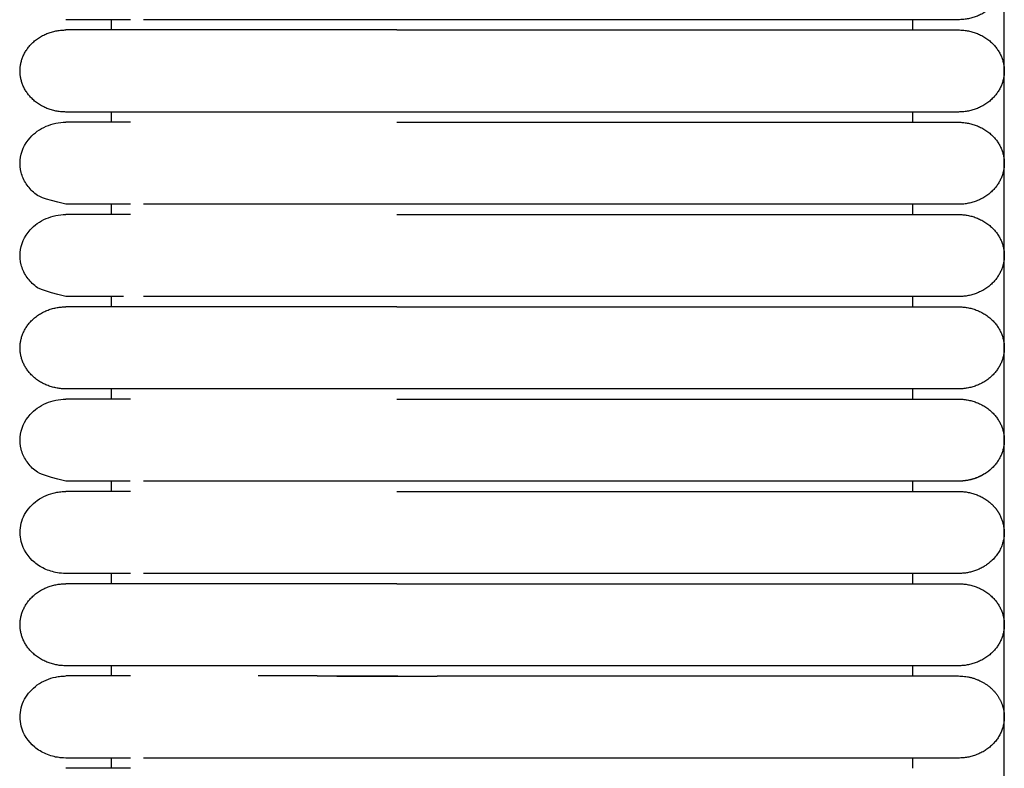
# Model space of a CAD drawing. Header units: millimetres. Extents: x -31695 to -19845, y -5614 to 7253.
# Tile 284 of 432: x -28383 to -28334, y 5244 to 5281. Entities that reach past the tile are written whole.
import ezdxf

# ---------------------------------------------------------------- set-up
doc = ezdxf.new("R2010")
doc.units = ezdxf.units.MM
doc.layers.add('2d', color=7, linetype='Continuous', true_color=0x000000)

msp = doc.modelspace()

# ---------------------------------------------------------------- linework, layer by layer
at = {"layer": '2d', "linetype": 'Continuous', "lineweight": -3}
msp.add_lwpolyline([(-28334.026, 4598.27), (-28334.026, 5374.719)], dxfattribs=at)
for points, weights, knots in [([(-28336.293, 5285.402), (-28334.026, 5285.402), (-28334.026, 5283.372), (-28334.026, 5281.343), (-28336.293, 5281.343)], [1, 0.707106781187, 1, 0.707106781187, 1], [6.283185, 6.283185, 6.283185, 9.424778, 9.424778, 12.566371, 12.566371, 12.566371]), ([(-28336.293, 5281.343), (-28336.293, 5281.343), (-28338.617, 5281.343), (-28340.94, 5281.343), (-28344.226, 5281.343)], [1, 0.853553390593, 0.853553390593, 0.853553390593, 1], [0, 0, 0, 5.79899, 5.79899, 11.59798, 11.59798, 11.59798]), ([(-28380.493, 5276.775), (-28382.76, 5276.775), (-28382.76, 5278.805), (-28382.76, 5280.835), (-28380.493, 5280.835)], [1, 0.707106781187, 1, 0.707106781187, 1], [0, 0, 0, 1.570796, 1.570796, 3.141593, 3.141593, 3.141593]), ([(-28364.104, 5280.835), (-28369.737, 5280.835), (-28373.721, 5280.835), (-28376.385, 5280.835), (-28377.298, 5280.835)], [1, 0.853553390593, 0.853553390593, 0.853553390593, 0.919067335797], [0, 0, 0, 9.941125, 9.941125, 16.590224, 16.590224, 16.590224]), ([(-28344.226, 5280.835), (-28340.94, 5280.835), (-28338.617, 5280.835), (-28336.293, 5280.835), (-28336.293, 5280.835)], [1, 0.853553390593, 0.853553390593, 0.853553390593, 1], [0, 0, 0, 5.79899, 5.79899, 11.59798, 11.59798, 11.59798]), ([(-28336.293, 5280.835), (-28334.026, 5280.835), (-28334.026, 5278.805), (-28334.026, 5276.775), (-28336.293, 5276.775)], [1, 0.707106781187, 1, 0.707106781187, 1], [6.283185, 6.283185, 6.283185, 9.424778, 9.424778, 12.566371, 12.566371, 12.566371]), ([(-28364.104, 5276.775), (-28369.737, 5276.775), (-28373.721, 5276.775), (-28376.385, 5276.775), (-28377.298, 5276.775)], [1, 0.853553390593, 0.853553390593, 0.853553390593, 0.919067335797], [0, 0, 0, 9.941125, 9.941125, 16.590224, 16.590224, 16.590224]), ([(-28336.293, 5276.775), (-28336.293, 5276.775), (-28338.617, 5276.775), (-28340.94, 5276.775), (-28344.226, 5276.775)], [1, 0.853553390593, 0.853553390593, 0.853553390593, 1], [0, 0, 0, 5.79899, 5.79899, 11.59798, 11.59798, 11.59798]), ([(-28344.226, 5276.268), (-28340.94, 5276.268), (-28338.617, 5276.268), (-28336.293, 5276.268), (-28336.293, 5276.268)], [1, 0.853553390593, 0.853553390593, 0.853553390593, 1], [0, 0, 0, 5.79899, 5.79899, 11.59798, 11.59798, 11.59798]), ([(-28336.293, 5276.268), (-28334.026, 5276.268), (-28334.026, 5274.238), (-28334.026, 5272.208), (-28336.293, 5272.208)], [1, 0.707106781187, 1, 0.707106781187, 1], [6.283185, 6.283185, 6.283185, 9.424778, 9.424778, 12.566371, 12.566371, 12.566371]), ([(-28336.293, 5272.208), (-28336.293, 5272.208), (-28338.617, 5272.208), (-28340.94, 5272.208), (-28344.226, 5272.208)], [1, 0.853553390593, 0.853553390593, 0.853553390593, 1], [0, 0, 0, 5.79899, 5.79899, 11.59798, 11.59798, 11.59798]), ([(-28344.226, 5271.7), (-28340.94, 5271.7), (-28338.617, 5271.7), (-28336.293, 5271.7), (-28336.293, 5271.7)], [1, 0.853553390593, 0.853553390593, 0.853553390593, 1], [0, 0, 0, 5.79899, 5.79899, 11.59798, 11.59798, 11.59798]), ([(-28336.293, 5271.7), (-28334.026, 5271.7), (-28334.026, 5269.67), (-28334.026, 5267.64), (-28336.293, 5267.64)], [1, 0.707106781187, 1, 0.707106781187, 1], [6.283185, 6.283185, 6.283185, 9.424778, 9.424778, 12.566371, 12.566371, 12.566371]), ([(-28336.293, 5267.64), (-28336.293, 5267.64), (-28338.617, 5267.64), (-28340.94, 5267.64), (-28344.226, 5267.64)], [1, 0.853553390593, 0.853553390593, 0.853553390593, 1], [0, 0, 0, 5.79899, 5.79899, 11.59798, 11.59798, 11.59798]), ([(-28380.493, 5263.073), (-28382.76, 5263.073), (-28382.76, 5265.103), (-28382.76, 5267.133), (-28380.493, 5267.133)], [1, 0.707106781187, 1, 0.707106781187, 1], [0, 0, 0, 1.570796, 1.570796, 3.141593, 3.141593, 3.141593]), ([(-28364.104, 5267.133), (-28369.737, 5267.133), (-28373.721, 5267.133), (-28376.385, 5267.133), (-28377.298, 5267.133)], [1, 0.853553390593, 0.853553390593, 0.853553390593, 0.919067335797], [0, 0, 0, 9.941125, 9.941125, 16.590224, 16.590224, 16.590224]), ([(-28344.226, 5267.133), (-28340.94, 5267.133), (-28338.617, 5267.133), (-28336.293, 5267.133), (-28336.293, 5267.133)], [1, 0.853553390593, 0.853553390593, 0.853553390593, 1], [0, 0, 0, 5.79899, 5.79899, 11.59798, 11.59798, 11.59798]), ([(-28336.293, 5267.133), (-28334.026, 5267.133), (-28334.026, 5265.103), (-28334.026, 5263.073), (-28336.293, 5263.073)], [1, 0.707106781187, 1, 0.707106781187, 1], [6.283185, 6.283185, 6.283185, 9.424778, 9.424778, 12.566371, 12.566371, 12.566371]), ([(-28364.104, 5263.073), (-28369.737, 5263.073), (-28373.721, 5263.073), (-28376.385, 5263.073), (-28377.298, 5263.073)], [1, 0.853553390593, 0.853553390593, 0.853553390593, 0.919067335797], [0, 0, 0, 9.941125, 9.941125, 16.590224, 16.590224, 16.590224]), ([(-28336.293, 5263.073), (-28336.293, 5263.073), (-28338.617, 5263.073), (-28340.94, 5263.073), (-28344.226, 5263.073)], [1, 0.853553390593, 0.853553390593, 0.853553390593, 1], [0, 0, 0, 5.79899, 5.79899, 11.59798, 11.59798, 11.59798]), ([(-28344.226, 5262.566), (-28340.94, 5262.566), (-28338.617, 5262.566), (-28336.293, 5262.566), (-28336.293, 5262.566)], [1, 0.853553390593, 0.853553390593, 0.853553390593, 1], [0, 0, 0, 5.79899, 5.79899, 11.59798, 11.59798, 11.59798]), ([(-28336.293, 5262.566), (-28334.026, 5262.566), (-28334.026, 5260.536), (-28334.026, 5258.506), (-28336.293, 5258.506)], [1, 0.707106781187, 1, 0.707106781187, 1], [6.283185, 6.283185, 6.283185, 9.424778, 9.424778, 12.566371, 12.566371, 12.566371]), ([(-28336.293, 5258.506), (-28336.293, 5258.506), (-28338.617, 5258.506), (-28340.94, 5258.506), (-28344.226, 5258.506)], [1, 0.853553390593, 0.853553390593, 0.853553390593, 1], [0, 0, 0, 5.79899, 5.79899, 11.59798, 11.59798, 11.59798]), ([(-28344.226, 5257.998), (-28340.94, 5257.998), (-28338.617, 5257.998), (-28336.293, 5257.998), (-28336.293, 5257.998)], [1, 0.853553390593, 0.853553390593, 0.853553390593, 1], [0, 0, 0, 5.79899, 5.79899, 11.59798, 11.59798, 11.59798]), ([(-28336.293, 5257.998), (-28335.354, 5257.998), (-28334.69, 5257.404), (-28334.437, 5257.177), (-28334.274, 5256.891)], [1, 0.853553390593, 0.853553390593, 0.853553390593, 0.874856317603], [0, 0, 0, 1.656854, 1.656854, 2.288777, 2.288777, 2.288777]), ([(-28334.274, 5256.891), (-28333.897, 5256.125), (-28334.56, 5253.938), (-28336.293, 5253.938)], [1, 1.00834949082, 0.759477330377, 1], [14.694115, 14.694115, 14.694115, 16.269693, 18.849556, 18.849556, 18.849556]), ([(-28336.293, 5253.938), (-28336.293, 5253.938), (-28338.617, 5253.938), (-28340.94, 5253.938), (-28344.226, 5253.938)], [1, 0.853553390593, 0.853553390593, 0.853553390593, 1], [0, 0, 0, 5.79899, 5.79899, 11.59798, 11.59798, 11.59798]), ([(-28380.493, 5249.371), (-28382.76, 5249.371), (-28382.76, 5251.401), (-28382.76, 5253.431), (-28380.493, 5253.431)], [1, 0.707106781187, 1, 0.707106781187, 1], [0, 0, 0, 1.570796, 1.570796, 3.141593, 3.141593, 3.141593]), ([(-28364.104, 5253.431), (-28369.737, 5253.431), (-28373.721, 5253.431), (-28376.385, 5253.431), (-28377.298, 5253.431)], [1, 0.853553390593, 0.853553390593, 0.853553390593, 0.919067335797], [0, 0, 0, 9.941125, 9.941125, 16.590224, 16.590224, 16.590224]), ([(-28344.226, 5253.431), (-28340.94, 5253.431), (-28338.617, 5253.431), (-28336.293, 5253.431), (-28336.293, 5253.431)], [1, 0.853553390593, 0.853553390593, 0.853553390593, 1], [0, 0, 0, 5.79899, 5.79899, 11.59798, 11.59798, 11.59798]), ([(-28336.293, 5253.431), (-28334.026, 5253.431), (-28334.026, 5251.401), (-28334.026, 5249.371), (-28336.293, 5249.371)], [1, 0.707106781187, 1, 0.707106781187, 1], [6.283185, 6.283185, 6.283185, 9.424778, 9.424778, 12.566371, 12.566371, 12.566371]), ([(-28364.104, 5249.371), (-28369.737, 5249.371), (-28373.721, 5249.371), (-28376.385, 5249.371), (-28377.298, 5249.371)], [1, 0.853553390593, 0.853553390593, 0.853553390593, 0.919067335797], [0, 0, 0, 9.941125, 9.941125, 16.590224, 16.590224, 16.590224]), ([(-28336.293, 5249.371), (-28336.293, 5249.371), (-28338.617, 5249.371), (-28340.94, 5249.371), (-28344.226, 5249.371)], [1, 0.853553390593, 0.853553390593, 0.853553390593, 1], [0, 0, 0, 5.79899, 5.79899, 11.59798, 11.59798, 11.59798]), ([(-28344.226, 5248.864), (-28340.94, 5248.864), (-28338.617, 5248.864), (-28336.293, 5248.864), (-28336.293, 5248.864)], [1, 0.853553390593, 0.853553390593, 0.853553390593, 1], [0, 0, 0, 5.79899, 5.79899, 11.59798, 11.59798, 11.59798]), ([(-28334.273, 5247.755), (-28334.026, 5247.321), (-28334.026, 5246.834), (-28334.026, 5245.993), (-28334.69, 5245.398), (-28335.354, 5244.804), (-28336.293, 5244.804)], [0.874965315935, 0.909550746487, 1, 0.853553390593, 0.853553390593, 0.853553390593, 1], [2.290392, 2.290392, 2.290392, 3.313708, 3.313708, 4.970563, 4.970563, 6.627417, 6.627417, 6.627417]), ([(-28336.293, 5244.804), (-28336.293, 5244.804), (-28338.617, 5244.804), (-28340.94, 5244.804), (-28344.226, 5244.804)], [1, 0.853553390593, 0.853553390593, 0.853553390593, 1], [0, 0, 0, 5.79899, 5.79899, 11.59798, 11.59798, 11.59798])]:
    msp.add_rational_spline(points, weights, degree=2, knots=knots, dxfattribs=at)
for points, degree in [([(-28380.488, 5281.343), (-28380.488, 5281.343), (-28380.488, 5281.343), (-28380.487, 5281.343)], 3), ([(-28378.226, 5280.835), (-28378.226, 5281.089), (-28378.226, 5281.343)], 2), ([(-28344.226, 5281.343), (-28354.165, 5281.343), (-28364.104, 5281.343)], 2), ([(-28338.56, 5280.835), (-28338.56, 5281.089), (-28338.56, 5281.343)], 2), ([(-28364.104, 5280.835), (-28354.165, 5280.835), (-28344.226, 5280.835)], 2), ([(-28378.226, 5276.268), (-28378.226, 5276.522), (-28378.226, 5276.775)], 2), ([(-28344.226, 5276.775), (-28354.165, 5276.775), (-28364.104, 5276.775)], 2), ([(-28338.56, 5276.268), (-28338.56, 5276.521), (-28338.56, 5276.775)], 2), ([(-28364.104, 5276.268), (-28354.165, 5276.268), (-28344.226, 5276.268)], 2), ([(-28380.488, 5272.208), (-28380.488, 5272.208), (-28380.488, 5272.208), (-28380.487, 5272.208)], 3), ([(-28378.226, 5271.701), (-28378.226, 5271.954), (-28378.226, 5272.208)], 2), ([(-28344.226, 5272.208), (-28354.165, 5272.208), (-28364.104, 5272.208)], 2), ([(-28338.56, 5271.7), (-28338.56, 5271.954), (-28338.56, 5272.208)], 2), ([(-28364.104, 5271.7), (-28354.165, 5271.7), (-28344.226, 5271.7)], 2), ([(-28380.488, 5267.641), (-28380.488, 5267.641), (-28380.488, 5267.641), (-28380.487, 5267.641)], 3), ([(-28378.226, 5267.133), (-28378.226, 5267.387), (-28378.226, 5267.641)], 2), ([(-28344.226, 5267.64), (-28354.165, 5267.64), (-28364.104, 5267.64)], 2), ([(-28338.56, 5267.133), (-28338.56, 5267.387), (-28338.56, 5267.64)], 2), ([(-28364.104, 5267.133), (-28354.165, 5267.133), (-28344.226, 5267.133)], 2), ([(-28378.226, 5262.566), (-28378.226, 5262.82), (-28378.226, 5263.073)], 2), ([(-28344.226, 5263.073), (-28354.165, 5263.073), (-28364.104, 5263.073)], 2), ([(-28338.56, 5262.566), (-28338.56, 5262.819), (-28338.56, 5263.073)], 2), ([(-28364.104, 5262.566), (-28354.165, 5262.566), (-28344.226, 5262.566)], 2), ([(-28378.226, 5257.998), (-28378.226, 5258.252), (-28378.226, 5258.506)], 2), ([(-28344.226, 5258.506), (-28354.165, 5258.506), (-28364.104, 5258.506)], 2), ([(-28338.56, 5257.998), (-28338.56, 5258.252), (-28338.56, 5258.506)], 2), ([(-28364.104, 5257.998), (-28354.165, 5257.998), (-28344.226, 5257.998)], 2), ([(-28378.226, 5253.431), (-28378.226, 5253.685), (-28378.226, 5253.939)], 2), ([(-28344.226, 5253.938), (-28354.165, 5253.938), (-28364.104, 5253.938)], 2), ([(-28338.56, 5253.431), (-28338.56, 5253.685), (-28338.56, 5253.938)], 2), ([(-28364.104, 5253.431), (-28354.165, 5253.431), (-28344.226, 5253.431)], 2), ([(-28378.226, 5248.864), (-28378.226, 5249.117), (-28378.226, 5249.371)], 2), ([(-28344.226, 5249.371), (-28354.165, 5249.371), (-28364.104, 5249.371)], 2), ([(-28338.56, 5248.864), (-28338.56, 5249.117), (-28338.56, 5249.371)], 2), ([(-28368.046, 5248.864), (-28367.822, 5248.864), (-28367.596, 5248.864), (-28367.368, 5248.864)], 3), ([(-28362.112, 5248.864), (-28353.169, 5248.864), (-28344.226, 5248.864)], 2), ([(-28378.226, 5244.296), (-28378.226, 5244.55), (-28378.226, 5244.804)], 2), ([(-28344.226, 5244.804), (-28354.165, 5244.804), (-28364.104, 5244.804)], 2), ([(-28338.56, 5244.297), (-28338.56, 5244.55), (-28338.56, 5244.804)], 2)]:
    msp.add_open_spline(points, degree=degree, dxfattribs=at)
for points, knots in [([(-28377.299, 5281.343), (-28378.073, 5281.343), (-28378.707, 5281.343), (-28379.198, 5281.343), (-28379.617, 5281.343), (-28379.933, 5281.343), (-28380.147, 5281.343), (-28380.361, 5281.343), (-28380.472, 5281.343), (-28380.487, 5281.343)], [0.02113, 0.02113, 0.02113, 0.02113, 8.582817, 8.582817, 8.582817, 15.826699, 15.826699, 15.826699, 22.965417, 22.965417, 22.965417, 22.965417]), ([(-28364.104, 5281.343), (-28364.33, 5281.343), (-28364.563, 5281.343), (-28364.789, 5281.343), (-28365.017, 5281.343), (-28365.245, 5281.343), (-28365.473, 5281.343), (-28365.701, 5281.343), (-28365.928, 5281.343), (-28366.155, 5281.343), (-28366.381, 5281.343), (-28366.607, 5281.343), (-28366.832, 5281.343), (-28367.058, 5281.343), (-28367.282, 5281.343), (-28367.504, 5281.343), (-28367.727, 5281.343), (-28367.949, 5281.343), (-28368.168, 5281.343), (-28368.388, 5281.343), (-28368.606, 5281.343), (-28368.823, 5281.343), (-28369.039, 5281.343), (-28369.254, 5281.343), (-28369.466, 5281.343), (-28369.679, 5281.343), (-28369.888, 5281.343), (-28370.094, 5281.343), (-28370.299, 5281.343), (-28370.502, 5281.343), (-28370.7, 5281.343), (-28370.899, 5281.343), (-28371.094, 5281.343), (-28371.285, 5281.343), (-28371.477, 5281.343), (-28371.664, 5281.343), (-28371.848, 5281.343), (-28372.031, 5281.343), (-28372.211, 5281.343), (-28372.386, 5281.343), (-28372.562, 5281.343), (-28372.733, 5281.343), (-28372.9, 5281.343), (-28373.068, 5281.343), (-28373.231, 5281.343), (-28373.389, 5281.343), (-28373.469, 5281.343), (-28373.547, 5281.343), (-28373.624, 5281.343), (-28373.701, 5281.343), (-28373.777, 5281.343), (-28373.957, 5281.343), (-28373.992, 5281.343), (-28374.027, 5281.343), (-28374.165, 5281.343), (-28374.199, 5281.343), (-28374.234, 5281.343), (-28374.319, 5281.343), (-28374.336, 5281.343), (-28374.353, 5281.343), (-28374.47, 5281.343), (-28374.503, 5281.343), (-28374.537, 5281.343), (-28374.668, 5281.343), (-28374.734, 5281.343), (-28374.799, 5281.343), (-28374.91, 5281.343), (-28374.926, 5281.343), (-28374.942, 5281.343), (-28375.052, 5281.343), (-28375.114, 5281.343), (-28375.176, 5281.343), (-28375.236, 5281.343), (-28375.297, 5281.343), (-28375.357, 5281.343), (-28375.504, 5281.343), (-28375.533, 5281.343), (-28375.562, 5281.343), (-28375.676, 5281.343), (-28375.69, 5281.343), (-28375.704, 5281.343), (-28375.801, 5281.343), (-28375.808, 5281.343), (-28375.815, 5281.343), (-28375.923, 5281.343), (-28375.977, 5281.343), (-28376.029, 5281.343), (-28376.081, 5281.343), (-28376.132, 5281.343), (-28376.183, 5281.343), (-28376.645, 5281.343)], [0, 0, 0, 0, 0.643984, 0.643984, 0.643984, 1.289245, 1.289245, 1.289245, 1.935684, 1.935684, 1.935684, 2.583186, 2.583186, 2.583186, 3.231641, 3.231641, 3.231641, 3.880955, 3.880955, 3.880955, 4.531055, 4.531055, 4.531055, 5.181917, 5.181917, 5.181917, 5.831836, 5.831836, 5.831836, 6.47574, 6.47574, 6.47574, 7.113966, 7.113966, 7.113966, 7.746574, 7.746574, 7.746574, 8.373494, 8.373494, 8.373494, 8.994597, 8.994597, 8.994597, 9.609657, 9.609657, 9.609657, 9.914822, 9.914822, 9.914822, 10.361258, 10.361258, 10.361258, 10.648538, 10.648538, 10.648538, 10.865287, 10.865287, 10.865287, 11.083117, 11.083117, 11.083117, 11.375199, 11.375199, 11.375199, 11.74288, 11.74288, 11.74288, 11.96483, 11.96483, 11.96483, 12.262296, 12.262296, 12.262296, 12.711712, 12.711712, 12.711712, 13.01343, 13.01343, 13.01343, 13.240811, 13.240811, 13.240811, 13.469121, 13.469121, 13.469121, 13.774972, 13.774972, 13.774972, 14.082468, 14.082468, 14.082468, 14.082468]), ([(-28380.488, 5272.208), (-28381.68, 5272.496), (-28381.869, 5272.612), (-28382.035, 5272.75), (-28382.2, 5272.887), (-28382.343, 5273.047), (-28382.456, 5273.222), (-28382.569, 5273.398), (-28382.652, 5273.588), (-28382.703, 5273.786), (-28382.753, 5273.983), (-28382.771, 5274.188), (-28382.754, 5274.389), (-28382.72, 5274.793), (-28382.547, 5275.187), (-28382.266, 5275.503), (-28382.054, 5275.741), (-28381.782, 5275.935), (-28381.476, 5276.067), (-28381.171, 5276.198), (-28380.832, 5276.268), (-28380.493, 5276.268)], [27.520769, 27.520769, 27.520769, 27.520769, 29.220803, 29.220803, 29.220803, 30.919984, 30.919984, 30.919984, 32.619453, 32.619453, 32.619453, 34.319732, 34.319732, 34.319732, 37.755656, 37.755656, 37.755656, 40.317792, 40.317792, 40.317792, 42.878079, 42.878079, 42.878079, 42.878079]), ([(-28377.298, 5276.268), (-28378.075, 5276.268), (-28378.711, 5276.268), (-28379.203, 5276.268), (-28379.623, 5276.268), (-28379.939, 5276.268), (-28380.152, 5276.268), (-28380.366, 5276.268), (-28380.478, 5276.268), (-28380.493, 5276.268)], [0, 0, 0, 0, 8.64999, 8.64999, 8.64999, 15.950307, 15.950307, 15.950307, 23.144641, 23.144641, 23.144641, 23.144641]), ([(-28377.299, 5272.208), (-28378.073, 5272.208), (-28378.707, 5272.208), (-28379.198, 5272.208), (-28379.617, 5272.208), (-28379.933, 5272.208), (-28380.147, 5272.208), (-28380.361, 5272.208), (-28380.472, 5272.208), (-28380.487, 5272.208)], [0.02113, 0.02113, 0.02113, 0.02113, 8.582817, 8.582817, 8.582817, 15.8267, 15.8267, 15.8267, 22.965418, 22.965418, 22.965418, 22.965418]), ([(-28364.104, 5272.208), (-28364.33, 5272.208), (-28364.563, 5272.208), (-28364.789, 5272.208), (-28365.017, 5272.208), (-28365.245, 5272.208), (-28365.473, 5272.208), (-28365.701, 5272.208), (-28365.928, 5272.208), (-28366.155, 5272.208), (-28366.381, 5272.208), (-28366.607, 5272.208), (-28366.832, 5272.208), (-28367.058, 5272.208), (-28367.282, 5272.208), (-28367.504, 5272.208), (-28367.727, 5272.208), (-28367.949, 5272.208), (-28368.168, 5272.208), (-28368.388, 5272.208), (-28368.606, 5272.208), (-28368.823, 5272.208), (-28369.039, 5272.208), (-28369.254, 5272.208), (-28369.466, 5272.208), (-28369.679, 5272.208), (-28369.888, 5272.208), (-28370.094, 5272.208), (-28370.299, 5272.208), (-28370.502, 5272.208), (-28370.7, 5272.208), (-28370.899, 5272.208), (-28371.094, 5272.208), (-28371.285, 5272.208), (-28371.477, 5272.208), (-28371.664, 5272.208), (-28371.848, 5272.208), (-28372.031, 5272.208), (-28372.211, 5272.208), (-28372.386, 5272.208), (-28372.562, 5272.208), (-28372.733, 5272.208), (-28372.9, 5272.208), (-28373.068, 5272.208), (-28373.231, 5272.208), (-28373.389, 5272.208), (-28373.469, 5272.208), (-28373.547, 5272.208), (-28373.624, 5272.208), (-28373.701, 5272.208), (-28373.777, 5272.208), (-28373.957, 5272.208), (-28373.992, 5272.208), (-28374.027, 5272.208), (-28374.165, 5272.208), (-28374.199, 5272.208), (-28374.234, 5272.208), (-28374.319, 5272.208), (-28374.336, 5272.208), (-28374.353, 5272.208), (-28374.47, 5272.208), (-28374.503, 5272.208), (-28374.537, 5272.208), (-28374.668, 5272.208), (-28374.734, 5272.208), (-28374.798, 5272.208), (-28374.91, 5272.208), (-28374.926, 5272.208), (-28374.942, 5272.208), (-28375.052, 5272.208), (-28375.114, 5272.208), (-28375.176, 5272.208), (-28375.236, 5272.208), (-28375.297, 5272.208), (-28375.357, 5272.208), (-28375.504, 5272.208), (-28375.533, 5272.208), (-28375.562, 5272.208), (-28375.676, 5272.208), (-28375.69, 5272.208), (-28375.704, 5272.208), (-28375.801, 5272.208), (-28375.808, 5272.208), (-28375.815, 5272.208), (-28375.923, 5272.208), (-28375.977, 5272.208), (-28376.029, 5272.208), (-28376.081, 5272.208), (-28376.132, 5272.208), (-28376.183, 5272.208), (-28376.645, 5272.208)], [0, 0, 0, 0, 0.643984, 0.643984, 0.643984, 1.289245, 1.289245, 1.289245, 1.935684, 1.935684, 1.935684, 2.583186, 2.583186, 2.583186, 3.231641, 3.231641, 3.231641, 3.880955, 3.880955, 3.880955, 4.531055, 4.531055, 4.531055, 5.181917, 5.181917, 5.181917, 5.831836, 5.831836, 5.831836, 6.47574, 6.47574, 6.47574, 7.113966, 7.113966, 7.113966, 7.746574, 7.746574, 7.746574, 8.373494, 8.373494, 8.373494, 8.994597, 8.994597, 8.994597, 9.609657, 9.609657, 9.609657, 9.914822, 9.914822, 9.914822, 10.361258, 10.361258, 10.361258, 10.648538, 10.648538, 10.648538, 10.865287, 10.865287, 10.865287, 11.083117, 11.083117, 11.083117, 11.375199, 11.375199, 11.375199, 11.742881, 11.742881, 11.742881, 11.96483, 11.96483, 11.96483, 12.262296, 12.262296, 12.262296, 12.711712, 12.711712, 12.711712, 13.01343, 13.01343, 13.01343, 13.240811, 13.240811, 13.240811, 13.469121, 13.469121, 13.469121, 13.774972, 13.774972, 13.774972, 14.082468, 14.082468, 14.082468, 14.082468]), ([(-28380.488, 5267.641), (-28381.68, 5267.929), (-28381.869, 5268.044), (-28382.035, 5268.182), (-28382.2, 5268.32), (-28382.343, 5268.48), (-28382.456, 5268.655), (-28382.569, 5268.83), (-28382.652, 5269.021), (-28382.703, 5269.218), (-28382.753, 5269.416), (-28382.771, 5269.62), (-28382.754, 5269.822), (-28382.72, 5270.226), (-28382.547, 5270.62), (-28382.266, 5270.936), (-28382.054, 5271.174), (-28381.782, 5271.368), (-28381.476, 5271.499), (-28381.171, 5271.631), (-28380.832, 5271.701), (-28380.493, 5271.701)], [27.520769, 27.520769, 27.520769, 27.520769, 29.220803, 29.220803, 29.220803, 30.919984, 30.919984, 30.919984, 32.619454, 32.619454, 32.619454, 34.319732, 34.319732, 34.319732, 37.755656, 37.755656, 37.755656, 40.317792, 40.317792, 40.317792, 42.878079, 42.878079, 42.878079, 42.878079]), ([(-28377.298, 5271.701), (-28378.075, 5271.701), (-28378.711, 5271.701), (-28379.203, 5271.701), (-28379.623, 5271.701), (-28379.939, 5271.701), (-28380.152, 5271.701), (-28380.366, 5271.701), (-28380.478, 5271.701), (-28380.493, 5271.701)], [0, 0, 0, 0, 8.64999, 8.64999, 8.64999, 15.950307, 15.950307, 15.950307, 23.144641, 23.144641, 23.144641, 23.144641]), ([(-28377.644, 5267.641), (-28378.264, 5267.641), (-28378.782, 5267.641), (-28379.198, 5267.641), (-28379.617, 5267.641), (-28379.933, 5267.641), (-28380.147, 5267.641), (-28380.361, 5267.641), (-28380.472, 5267.641), (-28380.487, 5267.641)], [1.313016, 1.313016, 1.313016, 1.313016, 8.570476, 8.570476, 8.570476, 15.820575, 15.820575, 15.820575, 22.965418, 22.965418, 22.965418, 22.965418]), ([(-28364.104, 5267.641), (-28364.33, 5267.641), (-28364.563, 5267.641), (-28364.789, 5267.641), (-28365.017, 5267.641), (-28365.245, 5267.641), (-28365.473, 5267.641), (-28365.701, 5267.641), (-28365.928, 5267.641), (-28366.155, 5267.641), (-28366.381, 5267.641), (-28366.607, 5267.641), (-28366.832, 5267.641), (-28367.058, 5267.641), (-28367.282, 5267.641), (-28367.504, 5267.641), (-28367.727, 5267.641), (-28367.949, 5267.641), (-28368.168, 5267.641), (-28368.388, 5267.641), (-28368.606, 5267.641), (-28368.823, 5267.641), (-28369.039, 5267.641), (-28369.254, 5267.641), (-28369.466, 5267.641), (-28369.679, 5267.641), (-28369.888, 5267.641), (-28370.094, 5267.641), (-28370.299, 5267.641), (-28370.502, 5267.641), (-28370.7, 5267.641), (-28370.899, 5267.641), (-28371.094, 5267.641), (-28371.285, 5267.641), (-28371.477, 5267.641), (-28371.664, 5267.641), (-28371.848, 5267.641), (-28372.031, 5267.641), (-28372.211, 5267.641), (-28372.386, 5267.641), (-28372.562, 5267.641), (-28372.733, 5267.641), (-28372.9, 5267.641), (-28373.068, 5267.641), (-28373.231, 5267.641), (-28373.389, 5267.641), (-28373.469, 5267.641), (-28373.547, 5267.641), (-28373.624, 5267.641), (-28373.701, 5267.641), (-28373.777, 5267.641), (-28373.957, 5267.641), (-28373.992, 5267.641), (-28374.027, 5267.641), (-28374.165, 5267.641), (-28374.199, 5267.641), (-28374.234, 5267.641), (-28374.319, 5267.641), (-28374.336, 5267.641), (-28374.353, 5267.641), (-28374.47, 5267.641), (-28374.503, 5267.641), (-28374.537, 5267.641), (-28374.668, 5267.641), (-28374.734, 5267.641), (-28374.798, 5267.641), (-28374.91, 5267.641), (-28374.926, 5267.641), (-28374.942, 5267.641), (-28375.052, 5267.641), (-28375.114, 5267.641), (-28375.176, 5267.641), (-28375.236, 5267.641), (-28375.297, 5267.641), (-28375.357, 5267.641), (-28375.504, 5267.641), (-28375.533, 5267.641), (-28375.562, 5267.641), (-28375.676, 5267.641), (-28375.69, 5267.641), (-28375.704, 5267.641), (-28375.801, 5267.641), (-28375.808, 5267.641), (-28375.815, 5267.641), (-28375.923, 5267.641), (-28375.977, 5267.641), (-28376.029, 5267.641), (-28376.081, 5267.641), (-28376.132, 5267.641), (-28376.183, 5267.641), (-28376.645, 5267.641)], [0, 0, 0, 0, 0.643984, 0.643984, 0.643984, 1.289245, 1.289245, 1.289245, 1.935684, 1.935684, 1.935684, 2.583186, 2.583186, 2.583186, 3.231641, 3.231641, 3.231641, 3.880955, 3.880955, 3.880955, 4.531055, 4.531055, 4.531055, 5.181917, 5.181917, 5.181917, 5.831836, 5.831836, 5.831836, 6.47574, 6.47574, 6.47574, 7.113965, 7.113965, 7.113965, 7.746574, 7.746574, 7.746574, 8.373494, 8.373494, 8.373494, 8.994597, 8.994597, 8.994597, 9.609657, 9.609657, 9.609657, 9.914822, 9.914822, 9.914822, 10.361258, 10.361258, 10.361258, 10.648538, 10.648538, 10.648538, 10.865287, 10.865287, 10.865287, 11.083117, 11.083117, 11.083117, 11.375199, 11.375199, 11.375199, 11.742881, 11.742881, 11.742881, 11.96483, 11.96483, 11.96483, 12.262296, 12.262296, 12.262296, 12.711712, 12.711712, 12.711712, 13.01343, 13.01343, 13.01343, 13.240811, 13.240811, 13.240811, 13.469121, 13.469121, 13.469121, 13.774972, 13.774972, 13.774972, 14.082468, 14.082468, 14.082468, 14.082468]), ([(-28380.488, 5258.506), (-28381.68, 5258.794), (-28381.869, 5258.91), (-28382.035, 5259.048), (-28382.2, 5259.185), (-28382.343, 5259.345), (-28382.456, 5259.52), (-28382.569, 5259.696), (-28382.652, 5259.886), (-28382.703, 5260.084), (-28382.753, 5260.281), (-28382.771, 5260.485), (-28382.754, 5260.687), (-28382.72, 5261.091), (-28382.547, 5261.485), (-28382.266, 5261.801), (-28382.054, 5262.039), (-28381.782, 5262.233), (-28381.476, 5262.365), (-28381.171, 5262.496), (-28380.832, 5262.566), (-28380.493, 5262.566)], [27.465522, 27.465522, 27.465522, 27.465522, 29.171672, 29.171672, 29.171672, 30.876965, 30.876965, 30.876965, 32.582549, 32.582549, 32.582549, 34.288944, 34.288944, 34.288944, 37.737229, 37.737229, 37.737229, 40.308581, 40.308581, 40.308581, 42.878079, 42.878079, 42.878079, 42.878079]), ([(-28377.298, 5262.566), (-28378.075, 5262.566), (-28378.711, 5262.566), (-28379.203, 5262.566), (-28379.623, 5262.566), (-28379.939, 5262.566), (-28380.152, 5262.566), (-28380.366, 5262.566), (-28380.478, 5262.566), (-28380.493, 5262.566)], [0, 0, 0, 0, 8.64999, 8.64999, 8.64999, 15.950307, 15.950307, 15.950307, 23.144641, 23.144641, 23.144641, 23.144641]), ([(-28377.316, 5258.506), (-28378.083, 5258.506), (-28378.71, 5258.506), (-28379.198, 5258.506), (-28379.617, 5258.506), (-28379.933, 5258.506), (-28380.147, 5258.506), (-28380.361, 5258.506), (-28380.472, 5258.506), (-28380.487, 5258.506)], [0.085386, 0.085386, 0.085386, 0.085386, 8.582237, 8.582237, 8.582237, 15.826412, 15.826412, 15.826412, 22.965419, 22.965419, 22.965419, 22.965419]), ([(-28364.104, 5258.506), (-28364.33, 5258.506), (-28364.563, 5258.506), (-28364.789, 5258.506), (-28365.017, 5258.506), (-28365.245, 5258.506), (-28365.473, 5258.506), (-28365.701, 5258.506), (-28365.928, 5258.506), (-28366.155, 5258.506), (-28366.381, 5258.506), (-28366.607, 5258.506), (-28366.832, 5258.506), (-28367.058, 5258.506), (-28367.282, 5258.506), (-28367.504, 5258.506), (-28367.727, 5258.506), (-28367.949, 5258.506), (-28368.168, 5258.506), (-28368.388, 5258.506), (-28368.606, 5258.506), (-28368.823, 5258.506), (-28369.039, 5258.506), (-28369.254, 5258.506), (-28369.466, 5258.506), (-28369.679, 5258.506), (-28369.888, 5258.506), (-28370.094, 5258.506), (-28370.299, 5258.506), (-28370.502, 5258.506), (-28370.7, 5258.506), (-28370.899, 5258.506), (-28371.094, 5258.506), (-28371.285, 5258.506), (-28371.477, 5258.506), (-28371.664, 5258.506), (-28371.848, 5258.506), (-28372.031, 5258.506), (-28372.211, 5258.506), (-28372.386, 5258.506), (-28372.562, 5258.506), (-28372.733, 5258.506), (-28372.9, 5258.506), (-28373.068, 5258.506), (-28373.231, 5258.506), (-28373.389, 5258.506), (-28373.469, 5258.506), (-28373.547, 5258.506), (-28373.624, 5258.506), (-28373.701, 5258.506), (-28373.777, 5258.506), (-28373.957, 5258.506), (-28373.992, 5258.506), (-28374.027, 5258.506), (-28374.165, 5258.506), (-28374.199, 5258.506), (-28374.234, 5258.506), (-28374.319, 5258.506), (-28374.336, 5258.506), (-28374.353, 5258.506), (-28374.47, 5258.506), (-28374.503, 5258.506), (-28374.537, 5258.506), (-28374.668, 5258.506), (-28374.734, 5258.506), (-28374.799, 5258.506), (-28374.91, 5258.506), (-28374.926, 5258.506), (-28374.942, 5258.506), (-28375.052, 5258.506), (-28375.114, 5258.506), (-28375.176, 5258.506), (-28375.236, 5258.506), (-28375.297, 5258.506), (-28375.357, 5258.506), (-28375.504, 5258.506), (-28375.533, 5258.506), (-28375.562, 5258.506), (-28375.676, 5258.506), (-28375.69, 5258.506), (-28375.704, 5258.506), (-28375.801, 5258.506), (-28375.808, 5258.506), (-28375.815, 5258.506), (-28375.923, 5258.506), (-28375.977, 5258.506), (-28376.029, 5258.506), (-28376.081, 5258.506), (-28376.132, 5258.506), (-28376.183, 5258.506), (-28376.645, 5258.506)], [0, 0, 0, 0, 0.643984, 0.643984, 0.643984, 1.289245, 1.289245, 1.289245, 1.935684, 1.935684, 1.935684, 2.583186, 2.583186, 2.583186, 3.231641, 3.231641, 3.231641, 3.880954, 3.880954, 3.880954, 4.531055, 4.531055, 4.531055, 5.181917, 5.181917, 5.181917, 5.831835, 5.831835, 5.831835, 6.475739, 6.475739, 6.475739, 7.113965, 7.113965, 7.113965, 7.746574, 7.746574, 7.746574, 8.373494, 8.373494, 8.373494, 8.994597, 8.994597, 8.994597, 9.609657, 9.609657, 9.609657, 9.914821, 9.914821, 9.914821, 10.361257, 10.361257, 10.361257, 10.648538, 10.648538, 10.648538, 10.865287, 10.865287, 10.865287, 11.083117, 11.083117, 11.083117, 11.375199, 11.375199, 11.375199, 11.74288, 11.74288, 11.74288, 11.96483, 11.96483, 11.96483, 12.262296, 12.262296, 12.262296, 12.711712, 12.711712, 12.711712, 13.01343, 13.01343, 13.01343, 13.24081, 13.24081, 13.24081, 13.469121, 13.469121, 13.469121, 13.774972, 13.774972, 13.774972, 14.082467, 14.082467, 14.082467, 14.082467]), ([(-28380.493, 5253.939), (-28380.681, 5253.944), (-28380.757, 5253.951), (-28380.831, 5253.961), (-28381.055, 5253.991), (-28381.273, 5254.052), (-28381.477, 5254.14), (-28381.68, 5254.227), (-28381.87, 5254.342), (-28382.035, 5254.48), (-28382.366, 5254.756), (-28382.602, 5255.122), (-28382.703, 5255.516), (-28382.779, 5255.813), (-28382.778, 5256.124), (-28382.703, 5256.42), (-28382.627, 5256.716), (-28382.477, 5256.997), (-28382.265, 5257.234), (-28382.054, 5257.472), (-28381.782, 5257.666), (-28381.476, 5257.797), (-28381.324, 5257.863), (-28381.163, 5257.914), (-28380.997, 5257.947), (-28380.915, 5257.964), (-28380.831, 5257.977), (-28380.705, 5257.99), (-28380.662, 5257.993), (-28380.588, 5257.996), (-28380.525, 5257.998), (-28380.493, 5257.998)], [23.445837, 23.445837, 23.445837, 23.445837, 23.445849, 23.445849, 23.445849, 24.046298, 24.046298, 24.046298, 24.647114, 24.647114, 24.647114, 25.861403, 25.861403, 25.861403, 26.766963, 26.766963, 26.766963, 27.671868, 27.671868, 27.671868, 28.577127, 28.577127, 28.577127, 29.026864, 29.026864, 29.026864, 29.266302, 29.266302, 29.386013, 29.386013, 29.475738, 29.475738, 29.475738, 29.475738]), ([(-28377.298, 5257.998), (-28378.075, 5257.998), (-28378.711, 5257.998), (-28379.203, 5257.998), (-28379.623, 5257.998), (-28379.938, 5257.998), (-28380.152, 5257.998), (-28380.366, 5257.998), (-28380.477, 5257.998), (-28380.493, 5257.998)], [0, 0, 0, 0, 8.649968, 8.649968, 8.649968, 15.950267, 15.950267, 15.950267, 23.144584, 23.144584, 23.144584, 23.144584]), ([(-28377.3, 5253.939), (-28378.073, 5253.939), (-28378.71, 5253.939), (-28379.203, 5253.939), (-28379.623, 5253.939), (-28379.939, 5253.939), (-28380.152, 5253.939), (-28380.366, 5253.939), (-28380.478, 5253.939), (-28380.493, 5253.939)], [0.00656, 0.00656, 0.00656, 0.00656, 8.585075, 8.585075, 8.585075, 15.830685, 15.830685, 15.830685, 22.971106, 22.971106, 22.971106, 22.971106]), ([(-28364.104, 5253.939), (-28364.33, 5253.939), (-28364.563, 5253.939), (-28364.789, 5253.939), (-28365.017, 5253.939), (-28365.245, 5253.939), (-28365.473, 5253.939), (-28365.701, 5253.939), (-28365.928, 5253.939), (-28366.155, 5253.939), (-28366.381, 5253.939), (-28366.607, 5253.939), (-28366.832, 5253.939), (-28367.058, 5253.939), (-28367.282, 5253.939), (-28367.504, 5253.939), (-28367.727, 5253.939), (-28367.949, 5253.939), (-28368.168, 5253.939), (-28368.388, 5253.939), (-28368.606, 5253.939), (-28368.823, 5253.939), (-28369.039, 5253.939), (-28369.254, 5253.939), (-28369.466, 5253.939), (-28369.679, 5253.939), (-28369.888, 5253.939), (-28370.094, 5253.939), (-28370.299, 5253.939), (-28370.502, 5253.939), (-28370.7, 5253.939), (-28370.899, 5253.939), (-28371.094, 5253.939), (-28371.285, 5253.939), (-28371.476, 5253.939), (-28371.663, 5253.939), (-28371.848, 5253.939), (-28372.031, 5253.939), (-28372.211, 5253.939), (-28372.386, 5253.939), (-28372.561, 5253.939), (-28372.732, 5253.939), (-28372.9, 5253.939), (-28373.068, 5253.939), (-28373.231, 5253.939), (-28373.389, 5253.939), (-28373.469, 5253.939), (-28373.547, 5253.939), (-28373.624, 5253.939), (-28373.701, 5253.939), (-28373.777, 5253.939), (-28373.957, 5253.939), (-28373.992, 5253.939), (-28374.027, 5253.939), (-28374.165, 5253.939), (-28374.199, 5253.939), (-28374.234, 5253.939), (-28374.319, 5253.939), (-28374.336, 5253.939), (-28374.353, 5253.939), (-28374.47, 5253.939), (-28374.503, 5253.939), (-28374.537, 5253.939), (-28374.668, 5253.939), (-28374.734, 5253.939), (-28374.799, 5253.939), (-28374.91, 5253.939), (-28374.926, 5253.939), (-28374.942, 5253.939), (-28375.052, 5253.939), (-28375.114, 5253.939), (-28375.176, 5253.939), (-28375.236, 5253.939), (-28375.297, 5253.939), (-28375.357, 5253.939), (-28375.504, 5253.939), (-28375.533, 5253.939), (-28375.562, 5253.939), (-28375.676, 5253.939), (-28375.69, 5253.939), (-28375.704, 5253.939), (-28375.801, 5253.939), (-28375.808, 5253.939), (-28375.815, 5253.939), (-28375.923, 5253.939), (-28375.977, 5253.939), (-28376.029, 5253.939), (-28376.081, 5253.939), (-28376.132, 5253.939), (-28376.183, 5253.939), (-28376.645, 5253.939)], [0, 0, 0, 0, 0.643985, 0.643985, 0.643985, 1.289245, 1.289245, 1.289245, 1.935684, 1.935684, 1.935684, 2.583186, 2.583186, 2.583186, 3.231642, 3.231642, 3.231642, 3.880955, 3.880955, 3.880955, 4.531055, 4.531055, 4.531055, 5.181917, 5.181917, 5.181917, 5.831836, 5.831836, 5.831836, 6.47574, 6.47574, 6.47574, 7.113966, 7.113966, 7.113966, 7.746575, 7.746575, 7.746575, 8.373495, 8.373495, 8.373495, 8.994598, 8.994598, 8.994598, 9.609658, 9.609658, 9.609658, 9.914822, 9.914822, 9.914822, 10.361258, 10.361258, 10.361258, 10.648539, 10.648539, 10.648539, 10.865288, 10.865288, 10.865288, 11.083117, 11.083117, 11.083117, 11.3752, 11.3752, 11.3752, 11.742881, 11.742881, 11.742881, 11.964831, 11.964831, 11.964831, 12.262297, 12.262297, 12.262297, 12.711713, 12.711713, 12.711713, 13.013431, 13.013431, 13.013431, 13.240811, 13.240811, 13.240811, 13.469122, 13.469122, 13.469122, 13.774973, 13.774973, 13.774973, 14.082468, 14.082468, 14.082468, 14.082468]), ([(-28380.493, 5244.804), (-28380.681, 5244.81), (-28380.757, 5244.816), (-28380.831, 5244.826), (-28381.055, 5244.857), (-28381.273, 5244.917), (-28381.477, 5245.005), (-28381.68, 5245.093), (-28381.87, 5245.208), (-28382.035, 5245.345), (-28382.366, 5245.621), (-28382.602, 5245.987), (-28382.703, 5246.382), (-28382.779, 5246.678), (-28382.778, 5246.99), (-28382.703, 5247.286), (-28382.627, 5247.582), (-28382.477, 5247.862), (-28382.265, 5248.099), (-28382.054, 5248.337), (-28381.782, 5248.531), (-28381.476, 5248.663), (-28381.324, 5248.729), (-28381.163, 5248.779), (-28380.997, 5248.813), (-28380.915, 5248.83), (-28380.831, 5248.842), (-28380.705, 5248.855), (-28380.662, 5248.858), (-28380.588, 5248.861), (-28380.525, 5248.863), (-28380.493, 5248.864)], [23.445648, 23.445648, 23.445648, 23.445648, 23.445786, 23.445786, 23.445786, 24.046242, 24.046242, 24.046242, 24.647063, 24.647063, 24.647063, 25.861365, 25.861365, 25.861365, 26.766934, 26.766934, 26.766934, 27.671849, 27.671849, 27.671849, 28.577118, 28.577118, 28.577118, 29.026859, 29.026859, 29.026859, 29.266299, 29.266299, 29.386012, 29.386012, 29.475738, 29.475738, 29.475738, 29.475738]), ([(-28377.298, 5248.864), (-28378.075, 5248.864), (-28378.711, 5248.864), (-28379.203, 5248.864), (-28379.623, 5248.864), (-28379.938, 5248.864), (-28380.152, 5248.864), (-28380.366, 5248.864), (-28380.477, 5248.864), (-28380.493, 5248.864)], [0, 0, 0, 0, 8.649968, 8.649968, 8.649968, 15.950267, 15.950267, 15.950267, 23.144584, 23.144584, 23.144584, 23.144584]), ([(-28370.214, 5248.864), (-28370.379, 5248.864), (-28370.634, 5248.864), (-28370.883, 5248.864), (-28370.973, 5248.864)], [1.98393182, 1.98393182, 1.98393182, 1.98393182, 2.02520581, 2.04891803, 2.04891803, 2.04891803, 2.04891803]), ([(-28368.046, 5248.864), (-28368.087, 5248.864), (-28368.348, 5248.864), (-28368.825, 5248.864), (-28369.253, 5248.864), (-28369.679, 5248.864), (-28369.929, 5248.864), (-28370.174, 5248.864), (-28370.214, 5248.864)], [1.8106775, 1.8106775, 1.8106775, 1.8106775, 1.8201632, 1.8713248, 1.9224864, 1.9224864, 1.9738461, 1.9839318, 1.9839318, 1.9839318, 1.9839318]), ([(-28367.368, 5248.864), (-28366.576, 5248.864), (-28365.768, 5248.863), (-28364.124, 5248.862), (-28363.292, 5248.861), (-28362.364, 5248.858), (-28362.256, 5248.858), (-28362.149, 5248.857)], [-2.75018498, -2.75018498, -2.75018498, -2.75018498, -2.73616998, -2.73616998, -2.7218549, -2.7218549, -2.71995942, -2.71995942, -2.71995942, -2.71995942]), ([(-28367.368, 5248.864), (-28366.288, 5248.864), (-28365.175, 5248.864), (-28363.409, 5248.864), (-28362.758, 5248.863), (-28362.112, 5248.863)], [-2.36829635, -2.36829635, -2.36829635, -2.36829635, -2.34965633, -2.34965633, -2.33871166, -2.33871166, -2.33871166, -2.33871166]), ([(-28377.298, 5244.804), (-28378.073, 5244.804), (-28378.709, 5244.804), (-28379.203, 5244.804), (-28379.623, 5244.804), (-28379.939, 5244.804), (-28380.152, 5244.804), (-28380.366, 5244.804), (-28380.478, 5244.804), (-28380.493, 5244.804)], [0, 0, 0, 0, 8.585136, 8.585136, 8.585136, 15.830716, 15.830716, 15.830716, 22.971108, 22.971108, 22.971108, 22.971108]), ([(-28364.104, 5244.804), (-28364.332, 5244.804), (-28364.561, 5244.804), (-28364.789, 5244.804), (-28365.017, 5244.804), (-28365.245, 5244.804), (-28365.473, 5244.804), (-28365.701, 5244.804), (-28365.928, 5244.804), (-28366.155, 5244.804), (-28366.381, 5244.804), (-28366.607, 5244.804), (-28366.832, 5244.804), (-28367.058, 5244.804), (-28367.282, 5244.804), (-28367.504, 5244.804), (-28367.727, 5244.804), (-28367.949, 5244.804), (-28368.168, 5244.804), (-28368.388, 5244.804), (-28368.606, 5244.804), (-28368.823, 5244.804), (-28369.039, 5244.804), (-28369.254, 5244.804), (-28369.466, 5244.804), (-28369.679, 5244.804), (-28369.888, 5244.804), (-28370.094, 5244.804), (-28370.299, 5244.804), (-28370.502, 5244.804), (-28370.7, 5244.804), (-28370.899, 5244.804), (-28371.094, 5244.804), (-28371.285, 5244.804), (-28371.477, 5244.804), (-28371.664, 5244.804), (-28371.848, 5244.804), (-28372.031, 5244.804), (-28372.211, 5244.804), (-28372.386, 5244.804), (-28372.562, 5244.804), (-28372.733, 5244.804), (-28372.9, 5244.804), (-28373.068, 5244.804), (-28373.231, 5244.804), (-28373.389, 5244.804), (-28373.469, 5244.804), (-28373.547, 5244.804), (-28373.624, 5244.804), (-28373.701, 5244.804), (-28373.777, 5244.804), (-28373.957, 5244.804), (-28373.992, 5244.804), (-28374.027, 5244.804), (-28374.165, 5244.804), (-28374.199, 5244.804), (-28374.234, 5244.804), (-28374.319, 5244.804), (-28374.336, 5244.804), (-28374.353, 5244.804), (-28374.47, 5244.804), (-28374.503, 5244.804), (-28374.537, 5244.804), (-28374.668, 5244.804), (-28374.734, 5244.804), (-28374.798, 5244.804), (-28374.91, 5244.804), (-28374.926, 5244.804), (-28374.942, 5244.804), (-28375.052, 5244.804), (-28375.114, 5244.804), (-28375.176, 5244.804), (-28375.236, 5244.804), (-28375.297, 5244.804), (-28375.357, 5244.804), (-28375.504, 5244.804), (-28375.533, 5244.804), (-28375.562, 5244.804), (-28375.676, 5244.804), (-28375.69, 5244.804), (-28375.704, 5244.804), (-28375.801, 5244.804), (-28375.808, 5244.804), (-28375.815, 5244.804), (-28375.923, 5244.804), (-28375.977, 5244.804), (-28376.029, 5244.804), (-28376.081, 5244.804), (-28376.132, 5244.804), (-28376.183, 5244.804), (-28376.645, 5244.804)], [1.758346, 1.758346, 1.758346, 1.758346, 2.403268, 2.403268, 2.403268, 3.048526, 3.048526, 3.048526, 3.694962, 3.694962, 3.694962, 4.342462, 4.342462, 4.342462, 4.990915, 4.990915, 4.990915, 5.640225, 5.640225, 5.640225, 6.290323, 6.290323, 6.290323, 6.941182, 6.941182, 6.941182, 7.591098, 7.591098, 7.591098, 8.235, 8.235, 8.235, 8.873223, 8.873223, 8.873223, 9.505829, 9.505829, 9.505829, 10.132746, 10.132746, 10.132746, 10.753847, 10.753847, 10.753847, 11.368904, 11.368904, 11.368904, 11.674068, 11.674068, 11.674068, 12.120502, 12.120502, 12.120502, 12.407781, 12.407781, 12.407781, 12.624529, 12.624529, 12.624529, 12.842358, 12.842358, 12.842358, 13.13444, 13.13444, 13.13444, 13.502119, 13.502119, 13.502119, 13.724068, 13.724068, 13.724068, 14.021532, 14.021532, 14.021532, 14.470947, 14.470947, 14.470947, 14.772663, 14.772663, 14.772663, 15.000043, 15.000043, 15.000043, 15.228352, 15.228352, 15.228352, 15.534203, 15.534203, 15.534203, 15.841697, 15.841697, 15.841697, 15.841697]), ([(-28377.298, 5244.296), (-28378.075, 5244.296), (-28378.711, 5244.296), (-28379.203, 5244.296), (-28379.623, 5244.296), (-28379.938, 5244.296), (-28380.152, 5244.296), (-28380.366, 5244.296), (-28380.477, 5244.296), (-28380.493, 5244.296)], [0, 0, 0, 0, 8.649968, 8.649968, 8.649968, 15.950267, 15.950267, 15.950267, 23.144584, 23.144584, 23.144584, 23.144584])]:
    msp.add_open_spline(points, degree=3, knots=knots, dxfattribs=at)
for points, weights in [([(-28377.298, 5280.835), (-28380.493, 5280.835), (-28380.493, 5280.835)], [0.919067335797, 0.951503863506, 1]), ([(-28377.298, 5276.775), (-28380.493, 5276.775), (-28380.493, 5276.775)], [0.919067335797, 0.951503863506, 1]), ([(-28377.298, 5267.133), (-28380.493, 5267.133), (-28380.493, 5267.133)], [0.919067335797, 0.951503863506, 1]), ([(-28377.298, 5263.073), (-28380.493, 5263.073), (-28380.493, 5263.073)], [0.919067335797, 0.951503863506, 1]), ([(-28334.545, 5259.244), (-28334.845, 5258.918), (-28335.264, 5258.727)], [0.855496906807, 0.847102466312, 0.874965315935]), ([(-28335.264, 5258.727), (-28335.749, 5258.506), (-28336.293, 5258.506)], [0.874965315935, 0.909550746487, 1]), ([(-28377.298, 5253.431), (-28380.493, 5253.431), (-28380.493, 5253.431)], [0.919067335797, 0.951503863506, 1]), ([(-28377.298, 5249.371), (-28380.493, 5249.371), (-28380.493, 5249.371)], [0.919067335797, 0.951503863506, 1]), ([(-28336.293, 5248.864), (-28334.904, 5248.864), (-28334.273, 5247.755)], [1, 0.797556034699, 0.874965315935])]:
    msp.add_rational_spline(points, weights, degree=2, dxfattribs=at)

doc.saveas('drawing.dxf')
